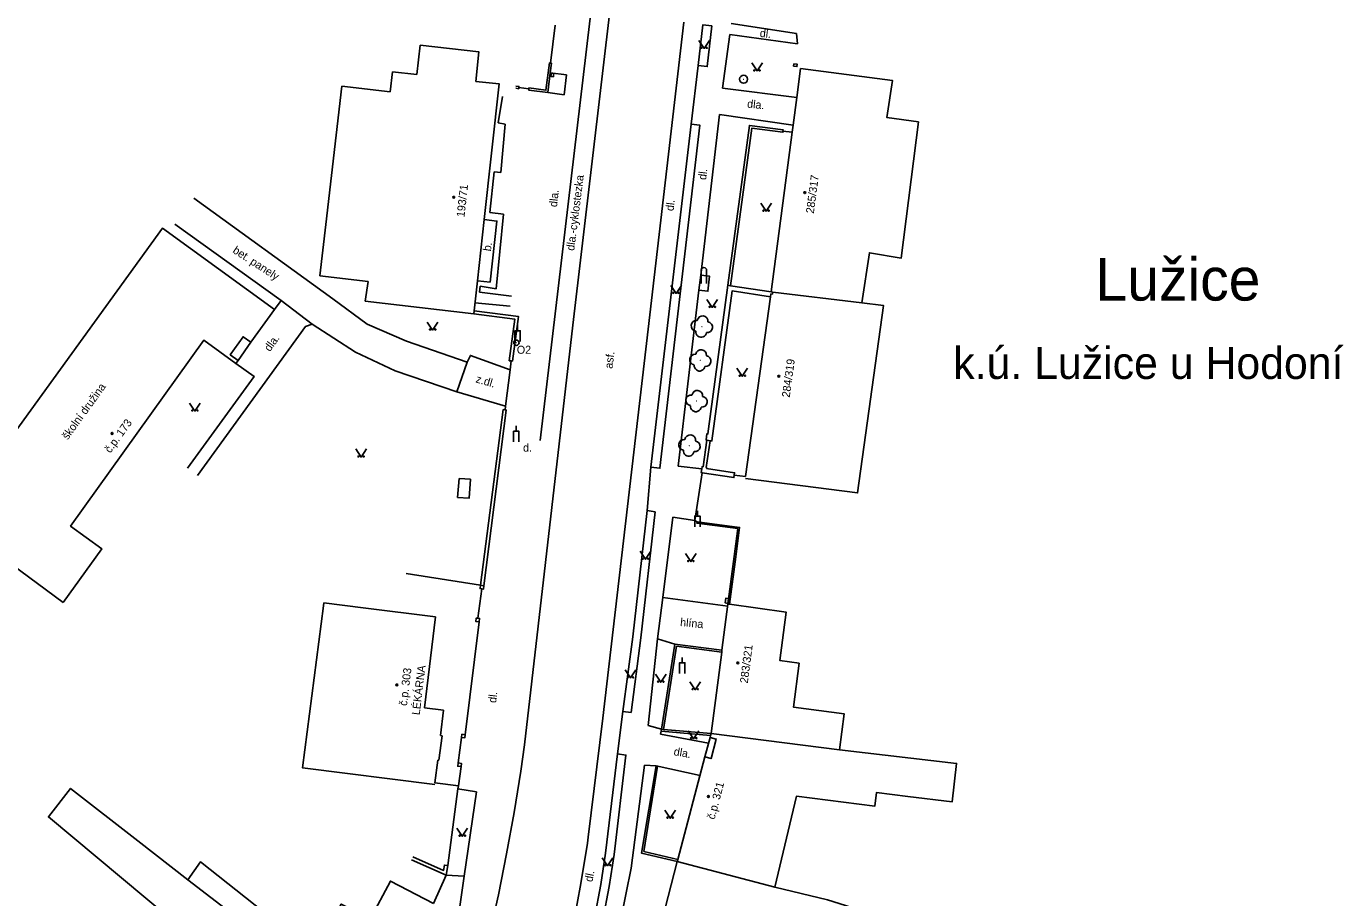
# Model space of a CAD drawing. Extents: x -577457 to -568404, y -1208466 to -1201387.
# Drawn here: x -568907.1 to -568784.4, y -1204195.7 to -1204114.1 of the extents above; entities that cross this region are included whole.
import ezdxf

# ---------------------------------------------------------------- set-up
doc = ezdxf.new("R2010")
doc.units = 0
for name, color, linetype in [('BUDOVY_MĚŘ', 7, 'Continuous'), ('BUDOVY_NEMĚŘ', 7, 'Continuous'), ('MAP_ZN_BP', 7, 'Continuous'), ('NÁZEV_K_Ú', 7, 'Continuous'), ('NÁZVY_SÍDEL_JEDNOTKY', 7, 'Continuous'), ('OBVOD_PILÍŘE', 7, 'Continuous'), ('POMOC_POPIS', 7, 'Continuous'), ('ROZHRANÍ_PLOCH', 7, 'Continuous'), ('ZELEŇ', 7, 'Continuous'), ('ZN_BUDOV', 7, 'Continuous'), ('ZN_DOPLŇKOVÉ', 7, 'Continuous'), ('ZN_KULTUR', 7, 'Continuous'), ('Č_POPIS_ORIENT', 7, 'Continuous')]:
    doc.layers.add(name, color=color, linetype=linetype)

msp = doc.modelspace()

# ---------------------------------------------------------------- linework, layer by layer
at = {"layer": 'BUDOVY_MĚŘ'}
for points in [[(-568834.57, -1204118.03), (-568834.92, -1204120.74)], [(-568864.22, -1204132.18), (-568862.81, -1204119.47), (-568865.01, -1204119.23)], [(-568834.92, -1204120.74), (-568835.26, -1204123.33)], [(-568835.35, -1204124), (-568837.32, -1204138.95)], [(-568835.26, -1204123.33), (-568835.35, -1204124)], [(-568864.86, -1204137.9), (-568864.22, -1204132.18)], [(-568865.17, -1204140.71), (-568864.86, -1204137.9)], [(-568837.38, -1204139.4), (-568839.72, -1204156.25)], [(-568837.18, -1204138.97), (-568837.2, -1204139.15), (-568837.34, -1204139.13), (-568837.38, -1204139.4)], [(-568837.32, -1204138.95), (-568837.18, -1204138.97)], [(-568886.08, -1204143.67), (-568883.87, -1204140.59)], [(-568865.2, -1204141.01), (-568865.17, -1204140.71)], [(-568903.68, -1204168.05), (-568900.06, -1204163), (-568902.98, -1204160.88), (-568890.5, -1204143.48), (-568887.49, -1204145.64), (-568887.29, -1204145.36)], [(-568887.29, -1204145.36), (-568888.02, -1204144.84), (-568886.81, -1204143.15), (-568886.08, -1204143.67)], [(-568887.29, -1204145.36), (-568886.08, -1204143.67)], [(-568841.37, -1204168.18), (-568841.94, -1204172.51)], [(-568841.22, -1204168.2), (-568841.37, -1204168.18)], [(-568868.78, -1204169.39), (-568869.81, -1204177.91)], [(-568841.96, -1204172.69), (-568842.95, -1204180.29)], [(-568841.94, -1204172.51), (-568841.96, -1204172.69)], [(-568869.81, -1204177.91), (-568868.02, -1204178.13)], [(-568868.02, -1204178.13), (-568868.31, -1204180.5)], [(-568868.17, -1204180.52), (-568868.47, -1204182.81)], [(-568868.31, -1204180.5), (-568868.17, -1204180.52)], [(-568843, -1204180.49), (-568843.05, -1204180.67)], [(-568842.95, -1204180.29), (-568843, -1204180.49)], [(-568843.05, -1204180.67), (-568842.47, -1204180.82), (-568842.95, -1204182.66), (-568843.53, -1204182.5)], [(-568843.05, -1204180.67), (-568843.53, -1204182.5)], [(-568868.58, -1204182.8), (-568868.84, -1204184.92)], [(-568868.47, -1204182.81), (-568868.58, -1204182.8)], [(-568843.53, -1204182.5), (-568846.07, -1204192.11)], [(-568848.71, -1204202.25), (-568846.12, -1204192.3)], [(-568846.07, -1204192.11), (-568846.12, -1204192.3)]]:
    msp.add_lwpolyline(points, dxfattribs=at)
at = {"layer": 'BUDOVY_NEMĚŘ'}
for points in [[(-568870.53, -1204118.6), (-568870.22, -1204115.84)], [(-568870.22, -1204115.84), (-568864.71, -1204116.47), (-568865.01, -1204119.23)], [(-568834.57, -1204118.03), (-568825.94, -1204119.15), (-568826.47, -1204122.63), (-568823.53, -1204123.03), (-568825.13, -1204135.78), (-568828.12, -1204135.28), (-568828.84, -1204139.97), (-568837.18, -1204138.97)], [(-568873.03, -1204120.2), (-568872.81, -1204118.34)], [(-568872.81, -1204118.34), (-568870.53, -1204118.6)], [(-568879.07, -1204132.63), (-568877.56, -1204119.67)], [(-568877.56, -1204119.67), (-568873.03, -1204120.2)], [(-568879.63, -1204137.44), (-568879.07, -1204132.63)], [(-568903.68, -1204168.05), (-568914.19, -1204160.28), (-568894.38, -1204132.99), (-568883.87, -1204140.59)], [(-568875.08, -1204137.97), (-568879.63, -1204137.44)], [(-568875.38, -1204139.83), (-568875.08, -1204137.97)], [(-568875.38, -1204139.83), (-568865.2, -1204141.01)], [(-568828.84, -1204139.97), (-568826.81, -1204140.21), (-568829.22, -1204157.77), (-568839.74, -1204156.42)], [(-568868.86, -1204185.09), (-568881.24, -1204183.52), (-568879.28, -1204168.36), (-568879.24, -1204168.07), (-568875.55, -1204168.53), (-568868.78, -1204169.39)], [(-568841.22, -1204168.2), (-568835.92, -1204168.93), (-568836.52, -1204173.46), (-568834.71, -1204173.73), (-568835.22, -1204177.85), (-568830.48, -1204178.47), (-568830.91, -1204181.84), (-568842.95, -1204180.29)], [(-568830.91, -1204181.84), (-568819.95, -1204183.11), (-568820.36, -1204186.69), (-568824.52, -1204186.19), (-568827.46, -1204185.84), (-568827.62, -1204187.12), (-568834.94, -1204186.17), (-568836.99, -1204194.68), (-568846.12, -1204192.3)], [(-568883.64, -1204209.91), (-568882.08, -1204207.07), (-568894.33, -1204198.62), (-568893.64, -1204197.62), (-568905.07, -1204188.12), (-568902.99, -1204185.45), (-568896.69, -1204190.35), (-568892.01, -1204194), (-568882.96, -1204200.94), (-568872.53, -1204206.74)], [(-568892.01, -1204194), (-568890.82, -1204192.33), (-568882.37, -1204198.99), (-568879.93, -1204200.55), (-568877.61, -1204196.28), (-568874.91, -1204197.7), (-568873.01, -1204194.12), (-568868.98, -1204196.22)], [(-568836.99, -1204194.68), (-568832.03, -1204195.87), (-568825.79, -1204197.84), (-568827.15, -1204201.06), (-568837.45, -1204197.83), (-568839.31, -1204204.74), (-568848.52, -1204202.3)]]:
    msp.add_lwpolyline(points, dxfattribs=at)
at = {"layer": 'MAP_ZN_BP'}
for radius in [0.375, 0.0005]:
    msp.add_circle((-568839.91, -1204119.03), radius, dxfattribs=at)
at = {"layer": 'OBVOD_PILÍŘE'}
for points in [[(-568835.19, -1204117.59), (-568835.22, -1204117.8), (-568834.91, -1204117.84), (-568834.88, -1204117.63), (-568835.19, -1204117.59)], [(-568857.72, -1204118.64), (-568857.74, -1204118.8), (-568857.96, -1204118.77), (-568857.92, -1204118.45), (-568857.7, -1204118.48), (-568857.72, -1204118.64)], [(-568841.59, -1204167.85), (-568841.56, -1204167.62), (-568841.31, -1204167.65), (-568841.37, -1204168.12), (-568841.62, -1204168.08), (-568841.59, -1204167.85)]]:
    msp.add_lwpolyline(points, dxfattribs=at)
at = {"layer": 'ROZHRANÍ_PLOCH'}
for points in [[(-568852.32, -1204096.66), (-568858.96, -1204152.86)], [(-568852.35, -1204111.87), (-568855.9, -1204142.06)], [(-568845.51, -1204113.68), (-568848.85, -1204142.45)], [(-568844.16, -1204117.76), (-568843.74, -1204113.95), (-568842.9, -1204114.04), (-568843.31, -1204117.85), (-568844.16, -1204117.76)], [(-568841.08, -1204113.82), (-568834.96, -1204114.76)], [(-568841.21, -1204114.85), (-568841.89, -1204119.88)], [(-568834.87, -1204115.72), (-568841.21, -1204114.85)], [(-568834.96, -1204114.76), (-568834.87, -1204115.72)], [(-568844.81, -1204123.23), (-568844.16, -1204117.76)], [(-568858.27, -1204120.28), (-568856.74, -1204120.49), (-568856.52, -1204118.62), (-568858.03, -1204118.42)], [(-568841.89, -1204119.88), (-568834.92, -1204120.74)], [(-568862.51, -1204120.65), (-568862.9, -1204123.12)], [(-568842.17, -1204122.32), (-568843.93, -1204137.38)], [(-568842.17, -1204122.32), (-568835.26, -1204123.33)], [(-568862.9, -1204123.12), (-568862.25, -1204123.24)], [(-568862.67, -1204127.77), (-568862.25, -1204123.24)], [(-568848.59, -1204155.36), (-568844.81, -1204123.23), (-568844.02, -1204123.32), (-568847.75, -1204155.46), (-568848.59, -1204155.36)], [(-568863.69, -1204131.52), (-568863.28, -1204127.7)], [(-568863.28, -1204127.7), (-568862.67, -1204127.77)], [(-568865.82, -1204145.54), (-568871.5, -1204143.57), (-568875.2, -1204141.96), (-568878.4, -1204139.59), (-568891.43, -1204130.18)], [(-568863.69, -1204131.52), (-568862.4, -1204131.68)], [(-568893.21, -1204132.59), (-568883.25, -1204139.76)], [(-568864.86, -1204137.9), (-568863.67, -1204138.03), (-568863.03, -1204132.31), (-568864.22, -1204132.18)], [(-568843.93, -1204137.38), (-568843.09, -1204137.48), (-568843.25, -1204138.88), (-568844.1, -1204138.79)], [(-568843.93, -1204137.38), (-568844.1, -1204138.79)], [(-568864.65, -1204138.98), (-568864.6, -1204138.41)], [(-568864.6, -1204138.41), (-568863.09, -1204138.65)], [(-568844.1, -1204138.79), (-568846.03, -1204155.26), (-568843.83, -1204155.52)], [(-568883.25, -1204139.76), (-568883.87, -1204140.59)], [(-568880.33, -1204141.97), (-568883.25, -1204139.76)], [(-568861.78, -1204140.27), (-568865.09, -1204139.97)], [(-568861.66, -1204139.34), (-568864.65, -1204138.98)], [(-568880.33, -1204141.97), (-568880.97, -1204142.2), (-568891.09, -1204156.15)], [(-568866.8, -1204148.32), (-568872.55, -1204146.33), (-568876.27, -1204144.6), (-568880.33, -1204141.97)], [(-568855.9, -1204142.06), (-568860.45, -1204181.38)], [(-568848.85, -1204142.45), (-568853.1, -1204178.88)], [(-568861.79, -1204146.24), (-568865.51, -1204144.9), (-568865.82, -1204145.54)], [(-568892.03, -1204155.47), (-568885.79, -1204146.87), (-568887.49, -1204145.64)], [(-568865.82, -1204145.54), (-568866.8, -1204148.32)], [(-568862.21, -1204149.65), (-568866.8, -1204148.32)], [(-568848.94, -1204159.42), (-568848.59, -1204155.36)], [(-568866.58, -1204156.41), (-568865.51, -1204156.49), (-568865.64, -1204158.27), (-568866.72, -1204158.2), (-568866.58, -1204156.41)], [(-568850.29, -1204171.25), (-568848.94, -1204159.42)], [(-568848.21, -1204159.55), (-568849.55, -1204171.33)], [(-568848.94, -1204159.42), (-568848.21, -1204159.55)], [(-568846.55, -1204160.04), (-568847.49, -1204167.56)], [(-568844.49, -1204160.37), (-568846.55, -1204160.04)], [(-568847.99, -1204171.44), (-568847.49, -1204167.56)], [(-568847.49, -1204167.56), (-568841.4, -1204168.37)], [(-568851.22, -1204178.24), (-568850.29, -1204171.25)], [(-568849.55, -1204171.33), (-568850.43, -1204178.34)], [(-568847.99, -1204171.44), (-568848.86, -1204179.55)], [(-568847.99, -1204171.44), (-568846.34, -1204171.94)], [(-568853.1, -1204178.88), (-568854.46, -1204190.01)], [(-568851.72, -1204182.22), (-568851.22, -1204178.24)], [(-568850.43, -1204178.34), (-568851.22, -1204178.24)], [(-568848.86, -1204179.55), (-568847.6, -1204179.9)], [(-568847.62, -1204180.1), (-568847.71, -1204180.37)], [(-568843.19, -1204181.2), (-568847.71, -1204180.37)], [(-568860.45, -1204181.38), (-568860.8, -1204183.83)], [(-568852.84, -1204191.52), (-568851.72, -1204182.22), (-568850.93, -1204182.32), (-568852.05, -1204191.64), (-568852.52, -1204194.63), (-568853.1, -1204197.76), (-568853.75, -1204200.88), (-568854.53, -1204200.71), (-568853.88, -1204197.58), (-568853.3, -1204194.43), (-568852.84, -1204191.52)], [(-568860.8, -1204183.83), (-568861.42, -1204187.71)], [(-568849.19, -1204183.28), (-568850.43, -1204192.92)], [(-568848.11, -1204183.34), (-568849.19, -1204183.28)], [(-568848.11, -1204183.34), (-568843.99, -1204184.24)], [(-568864.93, -1204185.76), (-568866.68, -1204185.5)], [(-568866.1, -1204193.68), (-568864.93, -1204185.76)], [(-568861.42, -1204187.71), (-568862.12, -1204191.57)], [(-568854.46, -1204190.01), (-568854.54, -1204190.57)], [(-568862.12, -1204191.57), (-568862.89, -1204195.42)], [(-568854.54, -1204190.57), (-568855.15, -1204194.34)], [(-568850.92, -1204195.24), (-568850.43, -1204192.92)], [(-568866.1, -1204193.68), (-568867.77, -1204193.57)], [(-568867.3, -1204202.19), (-568866.1, -1204193.68)], [(-568855.15, -1204194.34), (-568855.84, -1204198.1)], [(-568852.14, -1204201.36), (-568850.92, -1204195.24)], [(-568862.89, -1204195.42), (-568863.75, -1204199.26)]]:
    msp.add_lwpolyline(points, dxfattribs=at)
at = {"layer": 'ZELEŇ'}
for centre in [(-568843.82, -1204142.19), (-568843.96, -1204145.36), (-568844.32, -1204149.17), (-568844.98, -1204153.34)]:
    msp.add_circle(centre, 0.0005, dxfattribs=at)
for centre, start, end in [((-568843.75, -1204141.69), 352.42, 172.42), ((-568844.32, -1204142.12), 82.42, 262.42), ((-568843.89, -1204142.69), 172.42, 352.42), ((-568843.32, -1204142.26), 262.42, 82.42), ((-568844.46, -1204145.29), 82.42, 262.42), ((-568843.89, -1204144.86), 352.42, 172.42), ((-568843.46, -1204145.43), 262.42, 82.42), ((-568844.03, -1204145.86), 172.42, 352.42), ((-568844.82, -1204149.1), 82.42, 262.42), ((-568844.25, -1204148.67), 352.42, 172.42), ((-568843.82, -1204149.24), 262.42, 82.42), ((-568844.39, -1204149.67), 172.42, 352.42), ((-568844.91, -1204152.84), 352.42, 172.42), ((-568845.48, -1204153.27), 82.42, 262.42), ((-568844.48, -1204153.41), 262.42, 82.42), ((-568845.05, -1204153.84), 172.42, 352.42)]:
    msp.add_arc(centre, 0.5, start, end, dxfattribs=at)
at = {"layer": 'ZN_BUDOV'}
for centre in [(-568867.08, -1204130.09), (-568834.17, -1204129.65), (-568836.61, -1204146.85), (-568899.1, -1204152.2), (-568840.45, -1204173.7), (-568872.4, -1204175.76), (-568843.21, -1204186.21)]:
    msp.add_circle(centre, 0.0875, dxfattribs=at)
at = {"layer": 'ZN_DOPLŇKOVÉ'}
for p, q in [((-568843.87, -1204138.17), (-568843.87, -1204136.92)), ((-568843.37, -1204138.17), (-568843.37, -1204136.92)), ((-568861.09, -1204142.58), (-568861.09, -1204142.08)), ((-568861.21, -1204152), (-568861.21, -1204151.5)), ((-568844.24, -1204159.95), (-568844.24, -1204159.45)), ((-568845.65, -1204173.68), (-568845.65, -1204173.18))]:
    msp.add_line(p, q, dxfattribs=at)
for points in [[(-568858.01, -1204117.53), (-568857.56, -1204113.98)], [(-568860.04, -1204119.94), (-568860.03, -1204119.84), (-568858.44, -1204120.06), (-568858.11, -1204117.51), (-568858.01, -1204117.53)], [(-568858.01, -1204117.53), (-568857.91, -1204117.54), (-568858.03, -1204118.42)], [(-568858.03, -1204118.42), (-568858.27, -1204120.28)], [(-568860.96, -1204119.82), (-568860.98, -1204119.92), (-568861.27, -1204119.88)], [(-568861.24, -1204119.68), (-568860.95, -1204119.72), (-568860.96, -1204119.82)], [(-568860.96, -1204119.82), (-568860.04, -1204119.94)], [(-568858.27, -1204120.28), (-568860.05, -1204120.04), (-568860.04, -1204119.94)], [(-568836.22, -1204123.89), (-568836.2, -1204123.76), (-568839.37, -1204123.36), (-568841.37, -1204138.33)], [(-568841.13, -1204138.37), (-568839.15, -1204123.62), (-568836.23, -1204124), (-568836.22, -1204123.89)], [(-568835.35, -1204124), (-568836.22, -1204123.89)], [(-568862.4, -1204131.68), (-568863.09, -1204138.65)], [(-568841.37, -1204138.33), (-568843.25, -1204152.25), (-568843.34, -1204152.23), (-568843.43, -1204152.81), (-568843.34, -1204152.83)], [(-568837.38, -1204139.4), (-568840.98, -1204138.86), (-568842.88, -1204152.91), (-568843.04, -1204152.88)], [(-568841.13, -1204138.37), (-568841.37, -1204138.33)], [(-568837.32, -1204138.95), (-568841.13, -1204138.37)], [(-568865.2, -1204141.01), (-568861.35, -1204141.5), (-568861.87, -1204145.39), (-568861.69, -1204145.41)], [(-568861.69, -1204145.41), (-568861.58, -1204145.43), (-568861.01, -1204141.24), (-568865.17, -1204140.71)], [(-568861.34, -1204143.58), (-568861.34, -1204142.58), (-568860.84, -1204142.58), (-568860.84, -1204143.58)], [(-568862.21, -1204149.65), (-568861.79, -1204146.24)], [(-568861.79, -1204146.24), (-568861.69, -1204145.41)], [(-568864.56, -1204166.42), (-568862.43, -1204149.97), (-568862.25, -1204150)], [(-568862.25, -1204150), (-568862.21, -1204149.65)], [(-568862.25, -1204150), (-568862.15, -1204150.01), (-568864.25, -1204166.47)], [(-568861.46, -1204153), (-568861.46, -1204152), (-568860.96, -1204152), (-568860.96, -1204153)], [(-568843.34, -1204152.83), (-568843.7, -1204155.33), (-568843.8, -1204155.32), (-568843.83, -1204155.52)], [(-568840.78, -1204156.1), (-568840.75, -1204155.89), (-568843.38, -1204155.49), (-568843.36, -1204155.39), (-568843.41, -1204155.38), (-568843.04, -1204152.88)], [(-568843.34, -1204152.83), (-568843.04, -1204152.88)], [(-568843.79, -1204155.88), (-568844.49, -1204160.37)], [(-568843.83, -1204155.52), (-568843.89, -1204155.86), (-568843.79, -1204155.88)], [(-568843.79, -1204155.88), (-568840.82, -1204156.34), (-568840.78, -1204156.1)], [(-568840.78, -1204156.1), (-568839.72, -1204156.25)], [(-568844.49, -1204160.95), (-568844.49, -1204159.95), (-568843.99, -1204159.95), (-568843.99, -1204160.95)], [(-568844.49, -1204160.37), (-568844.27, -1204160.47)], [(-568840.79, -1204163.73), (-568840.45, -1204161.12), (-568844.29, -1204160.62), (-568844.27, -1204160.47)], [(-568840.64, -1204163.75), (-568840.28, -1204161), (-568844.27, -1204160.47)], [(-568840.79, -1204163.73), (-568841.37, -1204168.18)], [(-568841.22, -1204168.2), (-568840.64, -1204163.75)], [(-568840.64, -1204163.75), (-568840.79, -1204163.73)], [(-568864.56, -1204166.42), (-568871.54, -1204165.33)], [(-568864.81, -1204169.51), (-568864.45, -1204166.77)], [(-568864.56, -1204166.42), (-568864.61, -1204166.74), (-568864.45, -1204166.77)], [(-568864.56, -1204166.42), (-568864.25, -1204166.47)], [(-568864.45, -1204166.77), (-568864.3, -1204166.79), (-568864.25, -1204166.47)], [(-568864.81, -1204169.51), (-568864.97, -1204169.49), (-568865.01, -1204169.8), (-568864.7, -1204169.84)], [(-568864.7, -1204169.84), (-568864.66, -1204169.53), (-568864.81, -1204169.51)], [(-568866, -1204180.42), (-568864.7, -1204169.84)], [(-568841.94, -1204172.51), (-568846.34, -1204171.94), (-568847.6, -1204179.9)], [(-568847.42, -1204179.92), (-568846.19, -1204172.14), (-568841.96, -1204172.69)], [(-568845.9, -1204174.68), (-568845.9, -1204173.68), (-568845.4, -1204173.68), (-568845.4, -1204174.68)], [(-568866.35, -1204180.68), (-568866.31, -1204180.38), (-568866, -1204180.42)], [(-568866.35, -1204180.68), (-568866.04, -1204180.72), (-568866, -1204180.42)], [(-568847.6, -1204179.9), (-568847.62, -1204180.1)], [(-568847.62, -1204180.1), (-568843, -1204180.49)], [(-568847.42, -1204179.92), (-568847.6, -1204179.9)], [(-568842.95, -1204180.29), (-568847.42, -1204179.92)], [(-568866.66, -1204183.06), (-568866.35, -1204180.68)], [(-568866.39, -1204183.41), (-568866.7, -1204183.37), (-568866.66, -1204183.06)], [(-568866.39, -1204183.41), (-568866.35, -1204183.1), (-568866.66, -1204183.06)], [(-568866.39, -1204183.41), (-568866.64, -1204185.19)], [(-568848.11, -1204183.34), (-568849.48, -1204191.5), (-568846.12, -1204192.3)], [(-568847.97, -1204183.37), (-568849.25, -1204191.35)], [(-568868.84, -1204184.92), (-568866.64, -1204185.19)], [(-568867.64, -1204192.66), (-568866.68, -1204185.5)], [(-568866.64, -1204185.19), (-568866.68, -1204185.5)], [(-568849.25, -1204191.35), (-568846.07, -1204192.11)], [(-568867.77, -1204193.57), (-568871.03, -1204192.15)], [(-568870.9, -1204191.86), (-568868.02, -1204193.12), (-568867.95, -1204192.62), (-568867.64, -1204192.66)], [(-568867.64, -1204192.66), (-568867.77, -1204193.57)], [(-568868.98, -1204196.22), (-568867.77, -1204193.57)]]:
    msp.add_lwpolyline(points, dxfattribs=at)
for radius in [0.25, 0.0005]:
    msp.add_circle((-568861.2, -1204143.71), radius, dxfattribs=at)
msp.add_arc((-568843.62, -1204136.92), 0.25, 0, 180, dxfattribs=at)
at = {"layer": 'ZN_KULTUR'}
for points in [[(-568844.1, -1204115.4), (-568843.6, -1204116.15), (-568843.1, -1204115.4)], [(-568839.15, -1204117.51), (-568838.65, -1204118.26), (-568838.15, -1204117.51)], [(-568838.3, -1204130.64), (-568837.8, -1204131.39), (-568837.3, -1204130.64)], [(-568846.74, -1204138.34), (-568846.24, -1204139.09), (-568845.74, -1204138.34)], [(-568843.34, -1204139.65), (-568842.84, -1204140.4), (-568842.34, -1204139.65)], [(-568869.55, -1204141.77), (-568869.05, -1204142.52), (-568868.55, -1204141.77)], [(-568840.53, -1204146.1), (-568840.03, -1204146.85), (-568839.53, -1204146.1)], [(-568891.83, -1204149.36), (-568891.33, -1204150.11), (-568890.83, -1204149.36)], [(-568876.26, -1204153.66), (-568875.76, -1204154.41), (-568875.26, -1204153.66)], [(-568849.6, -1204163.24), (-568849.1, -1204163.99), (-568848.6, -1204163.24)], [(-568845.35, -1204163.46), (-568844.85, -1204164.21), (-568844.35, -1204163.46)], [(-568851.01, -1204174.35), (-568850.51, -1204175.1), (-568850.01, -1204174.35)], [(-568848.17, -1204174.75), (-568847.67, -1204175.5), (-568847.17, -1204174.75)], [(-568844.94, -1204175.46), (-568844.44, -1204176.21), (-568843.94, -1204175.46)], [(-568845.09, -1204180.04), (-568844.59, -1204180.79), (-568844.09, -1204180.04)], [(-568847.29, -1204187.49), (-568846.79, -1204188.24), (-568846.29, -1204187.49)], [(-568866.77, -1204189.17), (-568866.27, -1204189.92), (-568865.77, -1204189.17)], [(-568853.15, -1204191.94), (-568852.65, -1204192.69), (-568852.15, -1204191.94)]]:
    msp.add_lwpolyline(points, dxfattribs=at)
for centre in [(-568843.85, -1204116.1), (-568843.35, -1204116.1), (-568838.9, -1204118.21), (-568838.4, -1204118.21), (-568838.05, -1204131.34), (-568837.55, -1204131.34), (-568846.49, -1204139.04), (-568845.99, -1204139.04), (-568843.09, -1204140.35), (-568842.59, -1204140.35), (-568869.3, -1204142.47), (-568868.8, -1204142.47), (-568840.28, -1204146.8), (-568839.78, -1204146.8), (-568891.58, -1204150.06), (-568891.08, -1204150.06), (-568876.01, -1204154.36), (-568875.51, -1204154.36), (-568849.35, -1204163.94), (-568848.85, -1204163.94), (-568845.1, -1204164.16), (-568844.6, -1204164.16), (-568850.76, -1204175.05), (-568850.26, -1204175.05), (-568847.92, -1204175.45), (-568847.42, -1204175.45), (-568844.69, -1204176.16), (-568844.19, -1204176.16), (-568844.84, -1204180.74), (-568844.34, -1204180.74), (-568847.04, -1204188.19), (-568846.54, -1204188.19), (-568866.52, -1204189.87), (-568866.02, -1204189.87), (-568852.9, -1204192.64), (-568852.4, -1204192.64)]:
    msp.add_circle(centre, 0.05, dxfattribs=at)

# ---------------------------------------------------------------- texts
at = {"layer": 'NÁZEV_K_Ú'}
msp.add_text('k.ú. Lužice u Hodonína', height=3, dxfattribs=at).set_placement((-568820.26, -1204147.1))
at = {"layer": 'NÁZVY_SÍDEL_JEDNOTKY'}
msp.add_text('Lužice', height=4, dxfattribs=at).set_placement((-568806.93, -1204139.76))
at = {"layer": 'POMOC_POPIS'}
for s, rotation, p in [('dl.', 353.44, (-568838.42, -1204115.06)), ('dla.', 354.13, (-568839.6, -1204121.68)), ('dl.', 83.32, (-568843.43, -1204128.49)), ('dla.-cyklostezka', 82.66, (-568855.79, -1204135.12)), ('dla.', 83.71, (-568857.4, -1204131.03)), ('dl.', 83.38, (-568846.48, -1204131.4)), ('bet. panely', 327.0655, (-568887.86, -1204135.23)), ('b.', 80.97, (-568863.61, -1204135.18)), ('dla.', 54.0411, (-568884.31, -1204144.59)), ('asf.', 83.01, (-568852.2, -1204146.17)), ('z.dl.', 343.8681, (-568865.07, -1204147.41)), ('školní družina', 54.2227, (-568903.26, -1204152.85)), ('hlína', 354.65, (-568845.88, -1204170.24)), ('LÉKÁRNA', 83.12, (-568870.27, -1204178.61)), ('dl.', 83.4, (-568863.11, -1204177.47)), ('dla.', 349.88, (-568846.5, -1204182.33)), ('dl.', 78.73, (-568854.09, -1204194.25))]:
    msp.add_text(s, height=0.75, rotation=rotation, dxfattribs=at).set_placement(p)
for s, p in [('O2', (-568861.16, -1204144.74)), ('d.', (-568860.58, -1204153.91))]:
    msp.add_text(s, height=0.75, dxfattribs=at).set_placement(p)
at = {"layer": 'Č_POPIS_ORIENT'}
for s, rotation, p in [('193/71', 83.67, (-568866.07, -1204131.98)), ('285/317', 82.39, (-568833.33, -1204131.64)), ('284/319', 82.18, (-568835.59, -1204148.87)), ('č.p. 173', 54.36, (-568899.26, -1204154.1)), ('283/321', 82.57, (-568839.52, -1204175.64)), ('č.p. 303', 83.12, (-568871.46, -1204177.75)), ('č.p. 321', 75.21, (-568842.63, -1204188.4))]:
    msp.add_text(s, height=0.75, rotation=rotation, dxfattribs=at).set_placement(p)

doc.saveas('drawing.dxf')
